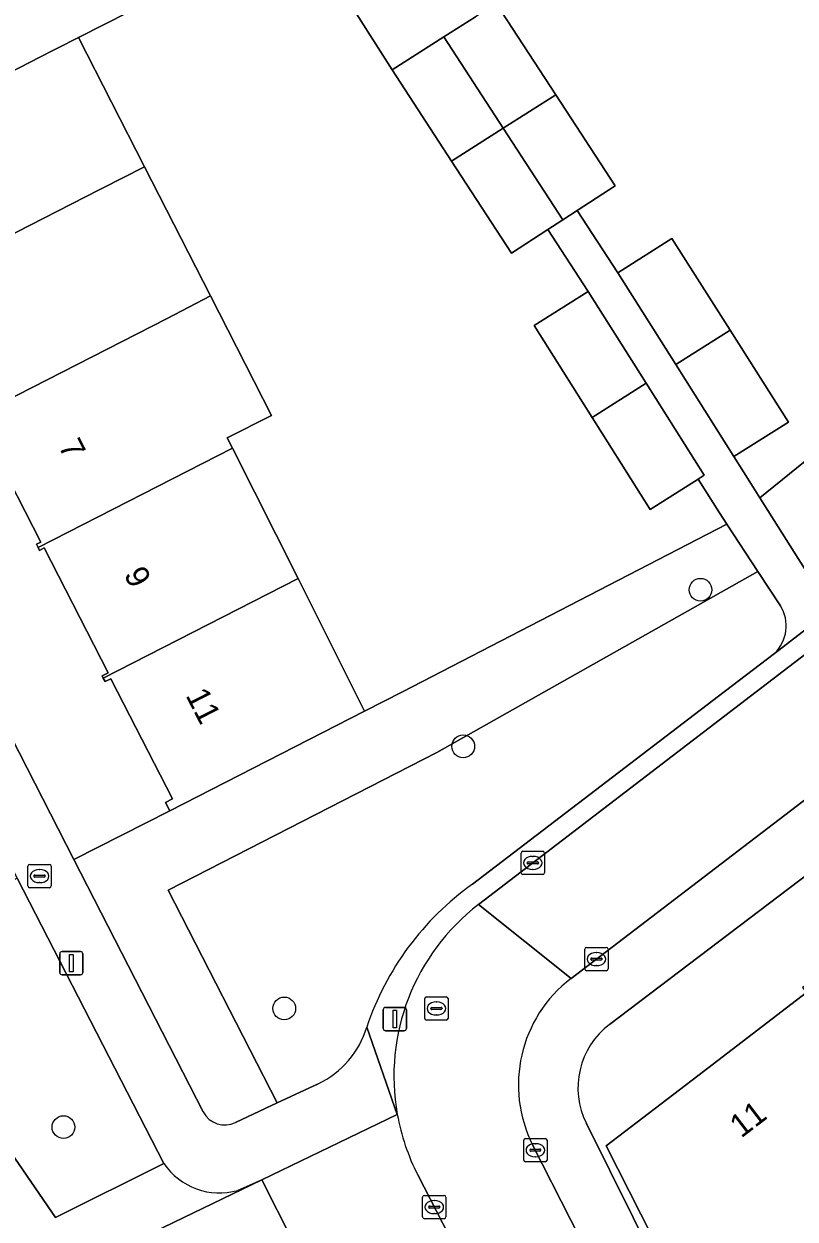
# Model space of a CAD drawing. Extents: x 159352 to 160617, y 385888 to 387323.
# Drawn here: x 159753.1 to 159786.2, y 386727.3 to 386778.7 of the extents above; entities that cross this region are included whole.
import ezdxf

# ---------------------------------------------------------------- set-up
doc = ezdxf.new("R2010")
doc.units = 0
for name, color, linetype in [('IMGEO_Boom', 7, 'Continuous'), ('IMGEO_Brandkraan', 7, 'Continuous'), ('IMGEO_Erf', 7, 'Continuous'), ('IMGEO_Groenvoorziening', 7, 'Continuous'), ('IMGEO_Kolk', 7, 'Continuous'), ('IMGEO_Lichtmast', 7, 'Continuous'), ('IMGEO_Pand', 7, 'Continuous'), ('IMGEO_Pand_nummerreeks', 7, 'Continuous'), ('IMGEO_Parkeervlak_open', 7, 'Continuous'), ('IMGEO_Rijbaan_lokaal_open', 7, 'Continuous'), ('IMGEO_Rioolput', 7, 'Continuous'), ('IMGEO_Voetpad_halfverhard', 7, 'Continuous'), ('IMGEO_Voetpad_open', 7, 'Continuous')]:
    doc.layers.add(name, color=color, linetype=linetype)

msp = doc.modelspace()

# ---------------------------------------------------------------- linework, layer by layer
at = {"layer": 'IMGEO_Boom'}
for centre in [(159782.141, 386754.381), (159771.952, 386747.653), (159764.268, 386736.393), (159754.786, 386731.295)]:
    msp.add_circle(centre, 0.489, dxfattribs=at)
at = {"layer": 'IMGEO_Brandkraan'}
for p, q in [((159753.259, 386741.655), (159753.259, 386742.507)), ((159753.334, 386742.581), (159754.186, 386742.581)), ((159754.26, 386742.507), (159754.26, 386741.655)), ((159753.518, 386742.075), (159753.518, 386742.087)), ((159753.956, 386742.038), (159753.558, 386742.038)), ((159753.561, 386742.124), (159753.959, 386742.124)), ((159753.747, 386742.361), (159753.772, 386742.361)), ((159754.002, 386742.087), (159754.002, 386742.075)), ((159754.186, 386741.581), (159753.334, 386741.581)), ((159753.77, 386741.801), (159753.745, 386741.801))]:
    msp.add_line(p, q, dxfattribs=at)
for points in [[(159753.259, 386741.655), (159753.259, 386742.507)], [(159753.334, 386742.581), (159754.186, 386742.581)], [(159754.26, 386742.507), (159754.26, 386741.655)], [(159754.186, 386741.581), (159753.334, 386741.581)]]:
    msp.add_lwpolyline(points, dxfattribs=at)
for centre, radius, start, end in [((159753.336, 386742.505), 0.0765, 91.552, 178.448), ((159753.336, 386742.505), 0.0765, 91.552, 178.448), ((159754.184, 386742.505), 0.0765, 1.552, 88.448), ((159754.184, 386742.505), 0.0765, 1.552, 88.448), ((159753.558, 386742.084), 0.0403, 85.8775, 175.7526), ((159753.555, 386742.074), 0.0366, 178.938, 274.7102), ((159753.959, 386742.081), 0.043, 264.8664, 352.4533), ((159753.963, 386742.086), 0.0386, 1.7309, 96.639), ((159753.336, 386741.657), 0.0765, 181.552, 268.448), ((159753.336, 386741.657), 0.0765, 181.552, 268.448), ((159754.184, 386741.657), 0.0765, 271.552, 358.448), ((159754.184, 386741.657), 0.0765, 271.552, 358.448)]:
    msp.add_arc(centre, radius, start, end, dxfattribs=at)
for centre, major_axis, ratio, start_param, end_param in [((159753.746, 386742.081), (-0.387, 0.002), 0.722429, 4.712389, 7.853982), ((159753.771, 386742.081), (-0.39, 0.002), 0.717154, 1.570796, 4.712389)]:
    msp.add_ellipse(centre, major_axis=major_axis, ratio=ratio, start_param=start_param, end_param=end_param, dxfattribs=at)
at = {"layer": 'IMGEO_Erf'}
for points in [[(159773.373, 386779.568), (159775.925, 386775.647), (159778.472, 386771.733), (159776.845, 386770.675), (159778.585, 386768), (159780.911, 386769.469), (159783.416, 386765.531), (159785.924, 386761.588), (159783.573, 386760.103), (159784.403, 386758.787), (159784.688, 386758.336), (159799.234, 386770.095), (159796.19, 386774.062), (159795.348, 386775.158), (159793.571, 386773.779), (159789.76, 386778.745)], [(159757.602, 386779.216), (159755.43, 386778.109), (159758.273, 386772.554), (159758.265, 386772.55), (159761.096, 386767.007), (159763.718, 386761.873), (159761.819, 386760.903), (159762.04, 386760.464), (159764.858, 386754.861), (159765.473, 386753.637), (159767.302, 386750), (159767.72, 386749.169), (159769.341, 386750), (159783.275, 386757.194), (159782.954, 386757.682), (159782.037, 386759.134), (159779.98, 386757.834), (159777.484, 386761.785), (159774.992, 386765.731), (159777.317, 386767.2), (159775.588, 386769.857), (159774.021, 386768.837), (159771.444, 386772.797), (159768.896, 386776.712), (159767.169, 386779.435)], [(159751.541, 386750), (159755.232, 386742.789), (159759.352, 386744.886), (159759.17, 386745.242), (159759.463, 386745.392), (159757.105, 386750), (159756.819, 386750.559), (159756.572, 386750.433), (159756.496, 386750.582), (159756.446, 386750.68), (159756.706, 386750.812), (159753.96, 386756.178), (159753.759, 386756.075), (159753.699, 386756.191), (159753.624, 386756.338), (159753.808, 386756.432), (159751.114, 386761.698)], [(159797.069, 386750), (159778.237, 386735.71)], [(159780.572, 386725.602), (159778.084, 386730.49), (159782.021, 386733.501), (159786.691, 386737.073)], [(159777.241, 386731.445), (159780.257, 386725.393)]]:
    msp.add_lwpolyline(points, dxfattribs=at)
msp.add_arc((159780.311, 386732.977), 3.431, 127.1967, 206.5141, dxfattribs=at)
at = {"layer": 'IMGEO_Groenvoorziening'}
for points in [[(159811.663, 386775.334), (159809.626, 386777.994), (159806.69, 386775.818), (159799.234, 386770.095), (159784.688, 386758.336), (159786.952, 386754.751)], [(159784.605, 386755.169), (159783.275, 386757.194), (159769.341, 386750), (159767.72, 386749.169), (159759.352, 386744.886), (159755.232, 386742.789), (159760.791, 386731.947)], [(159785.576, 386753.692), (159784.605, 386755.169), (159770.815, 386747.387), (159759.277, 386741.477), (159763.965, 386732.333), (159765.728, 386733.162)], [(159762.175, 386731.492), (159763.965, 386732.333), (159759.277, 386741.477), (159770.815, 386747.387), (159784.605, 386755.169)], [(159772.352, 386741.734), (159783.163, 386750), (159785.313, 386751.644)]]:
    msp.add_lwpolyline(points, dxfattribs=at)
for points in [[(159752.798, 386741.995), (159748.743, 386739.681), (159746.731, 386738.65), (159754.438, 386727.418), (159759.095, 386729.726)], [(159779.818, 386695.378), (159760.151, 386724.197), (159764.634, 386726.397), (159763.298, 386729.024), (159755.722, 386725.366), (159777.265, 386693.796)]]:
    msp.add_lwpolyline(points, close=True, dxfattribs=at)
for centre, radius, start, end in [((159784.193, 386752.829), 1.63, 313.3951, 31.9694), ((159779.489, 386731.708), 12.306, 125.4434, 161.6176), ((159764.033, 386736.723), 3.944, 295.4586, 343.2921), ((159761.714, 386732.423), 1.038, 207.2538, 296.3489)]:
    msp.add_arc(centre, radius, start, end, dxfattribs=at)
at = {"layer": 'IMGEO_Kolk'}
for p, q in [((159774.441, 386742.219), (159774.441, 386743.071)), ((159774.516, 386743.145), (159775.368, 386743.145)), ((159775.442, 386743.071), (159775.442, 386742.219)), ((159774.7, 386742.639), (159774.7, 386742.651)), ((159775.138, 386742.602), (159774.74, 386742.602)), ((159774.743, 386742.688), (159775.141, 386742.688)), ((159774.929, 386742.925), (159774.954, 386742.925)), ((159775.184, 386742.651), (159775.184, 386742.639)), ((159775.368, 386742.145), (159774.516, 386742.145)), ((159774.952, 386742.365), (159774.927, 386742.365)), ((159777.17, 386738.089), (159777.17, 386738.941)), ((159777.245, 386739.015), (159778.097, 386739.015)), ((159778.171, 386738.941), (159778.171, 386738.089)), ((159777.429, 386738.509), (159777.429, 386738.521)), ((159777.867, 386738.472), (159777.469, 386738.472)), ((159777.472, 386738.558), (159777.87, 386738.558)), ((159777.658, 386738.795), (159777.683, 386738.795)), ((159777.913, 386738.521), (159777.913, 386738.509)), ((159778.097, 386738.015), (159777.245, 386738.015)), ((159777.681, 386738.235), (159777.656, 386738.235)), ((159774.549, 386729.878), (159774.549, 386730.73)), ((159774.624, 386730.804), (159775.476, 386730.804)), ((159775.55, 386730.73), (159775.55, 386729.878)), ((159774.808, 386730.298), (159774.808, 386730.31)), ((159775.246, 386730.261), (159774.848, 386730.261)), ((159774.851, 386730.347), (159775.249, 386730.347)), ((159775.037, 386730.584), (159775.062, 386730.584)), ((159775.292, 386730.31), (159775.292, 386730.298)), ((159775.476, 386729.804), (159774.624, 386729.804)), ((159775.06, 386730.024), (159775.035, 386730.024)), ((159770.21, 386727.434), (159770.21, 386728.286)), ((159770.285, 386728.36), (159771.137, 386728.36)), ((159770.698, 386728.14), (159770.723, 386728.14)), ((159771.211, 386728.286), (159771.211, 386727.434)), ((159770.469, 386727.854), (159770.469, 386727.866)), ((159770.907, 386727.817), (159770.509, 386727.817)), ((159770.512, 386727.903), (159770.91, 386727.903)), ((159770.953, 386727.866), (159770.953, 386727.854)), ((159771.137, 386727.36), (159770.285, 386727.36)), ((159770.721, 386727.58), (159770.696, 386727.58))]:
    msp.add_line(p, q, dxfattribs=at)
for points in [[(159774.441, 386742.219), (159774.441, 386743.071)], [(159774.516, 386743.145), (159775.368, 386743.145)], [(159775.442, 386743.071), (159775.442, 386742.219)], [(159775.368, 386742.145), (159774.516, 386742.145)], [(159777.17, 386738.089), (159777.17, 386738.941)], [(159777.245, 386739.015), (159778.097, 386739.015)], [(159778.171, 386738.941), (159778.171, 386738.089)], [(159778.097, 386738.015), (159777.245, 386738.015)], [(159774.549, 386729.878), (159774.549, 386730.73)], [(159774.624, 386730.804), (159775.476, 386730.804)], [(159775.55, 386730.73), (159775.55, 386729.878)], [(159775.476, 386729.804), (159774.624, 386729.804)], [(159770.21, 386727.434), (159770.21, 386728.286)], [(159770.285, 386728.36), (159771.137, 386728.36)], [(159771.211, 386728.286), (159771.211, 386727.434)], [(159771.137, 386727.36), (159770.285, 386727.36)]]:
    msp.add_lwpolyline(points, dxfattribs=at)
for centre, radius, start, end in [((159774.518, 386743.069), 0.0765, 91.552, 178.448), ((159774.518, 386743.069), 0.0765, 91.552, 178.448), ((159775.366, 386743.069), 0.0765, 1.552, 88.448), ((159775.366, 386743.069), 0.0765, 1.552, 88.448), ((159774.74, 386742.648), 0.0403, 85.8775, 175.7526), ((159774.737, 386742.638), 0.0366, 178.938, 274.7102), ((159775.141, 386742.645), 0.043, 264.8664, 352.4533), ((159775.145, 386742.65), 0.0386, 1.7309, 96.639), ((159774.518, 386742.221), 0.0765, 181.552, 268.448), ((159774.518, 386742.221), 0.0765, 181.552, 268.448), ((159775.366, 386742.221), 0.0765, 271.552, 358.448), ((159775.366, 386742.221), 0.0765, 271.552, 358.448), ((159777.247, 386738.939), 0.0765, 91.552, 178.448), ((159777.247, 386738.939), 0.0765, 91.552, 178.448), ((159778.095, 386738.939), 0.0765, 1.552, 88.448), ((159778.095, 386738.939), 0.0765, 1.552, 88.448), ((159777.469, 386738.518), 0.0403, 85.8775, 175.7526), ((159777.466, 386738.508), 0.0366, 178.938, 274.7102), ((159777.87, 386738.515), 0.043, 264.8664, 352.4533), ((159777.874, 386738.52), 0.0386, 1.7309, 96.639), ((159777.247, 386738.091), 0.0765, 181.552, 268.448), ((159777.247, 386738.091), 0.0765, 181.552, 268.448), ((159778.095, 386738.091), 0.0765, 271.552, 358.448), ((159778.095, 386738.091), 0.0765, 271.552, 358.448), ((159774.626, 386730.728), 0.0765, 91.552, 178.448), ((159774.626, 386730.728), 0.0765, 91.552, 178.448), ((159775.474, 386730.728), 0.0765, 1.552, 88.448), ((159775.474, 386730.728), 0.0765, 1.552, 88.448), ((159774.848, 386730.307), 0.0403, 85.8775, 175.7526), ((159774.845, 386730.297), 0.0366, 178.938, 274.7102), ((159775.249, 386730.304), 0.043, 264.8664, 352.4533), ((159775.253, 386730.309), 0.0386, 1.7309, 96.639), ((159774.626, 386729.88), 0.0765, 181.552, 268.448), ((159774.626, 386729.88), 0.0765, 181.552, 268.448), ((159775.474, 386729.88), 0.0765, 271.552, 358.448), ((159775.474, 386729.88), 0.0765, 271.552, 358.448), ((159770.287, 386728.284), 0.0765, 91.552, 178.448), ((159770.287, 386728.284), 0.0765, 91.552, 178.448), ((159771.135, 386728.284), 0.0765, 1.552, 88.448), ((159771.135, 386728.284), 0.0765, 1.552, 88.448), ((159770.509, 386727.863), 0.0403, 85.8775, 175.7526), ((159770.506, 386727.853), 0.0366, 178.938, 274.7102), ((159770.91, 386727.86), 0.043, 264.8664, 352.4533), ((159770.914, 386727.865), 0.0386, 1.7309, 96.639), ((159770.287, 386727.436), 0.0765, 181.552, 268.448), ((159770.287, 386727.436), 0.0765, 181.552, 268.448), ((159771.135, 386727.436), 0.0765, 271.552, 358.448), ((159771.135, 386727.436), 0.0765, 271.552, 358.448)]:
    msp.add_arc(centre, radius, start, end, dxfattribs=at)
for centre, major_axis, ratio, start_param, end_param in [((159774.928, 386742.645), (-0.387, 0.002), 0.722429, 4.712389, 7.853982), ((159774.953, 386742.645), (-0.39, 0.002), 0.717154, 1.570796, 4.712389), ((159777.657, 386738.515), (-0.387, 0.002), 0.722429, 4.712389, 7.853982), ((159777.682, 386738.515), (-0.39, 0.002), 0.717154, 1.570796, 4.712389), ((159775.036, 386730.304), (-0.387, 0.002), 0.722429, 4.712389, 7.853982), ((159775.061, 386730.304), (-0.39, 0.002), 0.717154, 1.570796, 4.712389), ((159770.697, 386727.86), (-0.387, 0.002), 0.722429, 4.712389, 7.853982), ((159770.722, 386727.86), (-0.39, 0.002), 0.717154, 1.570796, 4.712389)]:
    msp.add_ellipse(centre, major_axis=major_axis, ratio=ratio, start_param=start_param, end_param=end_param, dxfattribs=at)
at = {"layer": 'IMGEO_Lichtmast'}
for p, q in [((159754.626, 386737.94), (159754.626, 386738.74)), ((159754.626, 386738.74), (159754.626, 386737.94)), ((159754.726, 386738.84), (159755.516, 386738.84)), ((159755.516, 386738.84), (159754.726, 386738.84)), ((159755.616, 386738.74), (159755.616, 386737.94)), ((159755.616, 386737.94), (159755.616, 386738.74)), ((159755.516, 386737.84), (159754.726, 386737.84)), ((159754.726, 386737.84), (159755.516, 386737.84)), ((159768.521, 386735.538), (159768.521, 386736.338)), ((159768.521, 386736.338), (159768.521, 386735.538)), ((159768.621, 386736.438), (159769.411, 386736.438)), ((159769.411, 386736.438), (159768.621, 386736.438)), ((159769.511, 386736.338), (159769.511, 386735.538)), ((159769.511, 386735.538), (159769.511, 386736.338)), ((159769.411, 386735.438), (159768.621, 386735.438)), ((159768.621, 386735.438), (159769.411, 386735.438))]:
    msp.add_line(p, q, dxfattribs=at)
for points in [[(159755.046, 386738.715), (159755.196, 386738.715), (159755.196, 386737.965), (159755.046, 386737.965), (159755.046, 386738.715)], [(159768.941, 386736.313), (159769.091, 386736.313), (159769.091, 386735.563), (159768.941, 386735.563), (159768.941, 386736.313)]]:
    msp.add_lwpolyline(points, dxfattribs=at)
for centre, start, end in [((159754.726, 386738.74), 90, 180), ((159754.726, 386738.74), 90, 180), ((159755.516, 386738.74), 0, 90), ((159755.516, 386738.74), 360, 90), ((159754.726, 386737.94), 180, 270), ((159754.726, 386737.94), 180, 270), ((159755.516, 386737.94), 270, 0), ((159755.516, 386737.94), 270, 0), ((159768.621, 386736.338), 90, 180), ((159768.621, 386736.338), 90, 180), ((159769.411, 386736.338), 0, 90), ((159769.411, 386736.338), 360, 90), ((159768.621, 386735.538), 180, 270), ((159768.621, 386735.538), 180, 270), ((159769.411, 386735.538), 270, 0), ((159769.411, 386735.538), 270, 0)]:
    msp.add_arc(centre, 0.1, start, end, dxfattribs=at)
at = {"layer": 'IMGEO_Pand'}
for points in [[(159755.43, 386778.109), (159757.602, 386779.216), (159755.905, 386782.544), (159753.729, 386781.435), (159752.507, 386783.821), (159750.748, 386782.92), (159746.682, 386780.839), (159742.23, 386778.561), (159742.352, 386778.322), (159742.586, 386778.442), (159745.33, 386773.079), (159745.12, 386772.972), (159745.169, 386772.877), (159753.493, 386777.121), (159753.629, 386777.191)], [(159773.373, 386779.568), (159772.482, 386778.999), (159771.122, 386778.132), (159773.672, 386774.214), (159775.925, 386775.647)], [(159758.265, 386772.55), (159758.273, 386772.554), (159755.43, 386778.109), (159753.629, 386777.191), (159753.493, 386777.121), (159745.169, 386772.877), (159745.238, 386772.741), (159745.437, 386772.843), (159748.166, 386767.511), (159747.955, 386767.403), (159748.002, 386767.31), (159756.324, 386771.559), (159756.433, 386771.615)], [(159771.122, 386778.132), (159768.896, 386776.712), (159771.444, 386772.797), (159773.672, 386774.214)], [(159775.925, 386775.647), (159773.672, 386774.214), (159776.234, 386770.277), (159776.845, 386770.675), (159778.472, 386771.733)], [(159773.672, 386774.214), (159771.444, 386772.797), (159774.021, 386768.837), (159775.588, 386769.857), (159776.234, 386770.277)], [(159761.096, 386767.007), (159758.265, 386772.55), (159756.433, 386771.615), (159756.324, 386771.559), (159748.002, 386767.31), (159748.093, 386767.132), (159748.299, 386767.238), (159750.992, 386761.975), (159750.788, 386761.871), (159750.845, 386761.76), (159759.237, 386766.039)], [(159783.416, 386765.531), (159780.911, 386769.469), (159778.585, 386768), (159781.077, 386764.054)], [(159779.81, 386763.254), (159777.317, 386767.2), (159774.992, 386765.731), (159777.484, 386761.785)], [(159763.718, 386761.873), (159761.096, 386767.007), (159759.237, 386766.039), (159750.845, 386761.76), (159750.926, 386761.602), (159751.114, 386761.698), (159753.808, 386756.432), (159753.624, 386756.338), (159753.699, 386756.191), (159762.04, 386760.464), (159761.819, 386760.903)], [(159781.077, 386764.054), (159783.573, 386760.103), (159785.924, 386761.588), (159783.416, 386765.531)], [(159779.81, 386763.254), (159777.484, 386761.785), (159779.98, 386757.834), (159782.037, 386759.134), (159782.305, 386759.303)], [(159753.699, 386756.191), (159753.759, 386756.075), (159753.96, 386756.178), (159756.706, 386750.812), (159756.446, 386750.68), (159756.496, 386750.582), (159764.858, 386754.861), (159762.04, 386760.464)], [(159767.72, 386749.169), (159767.302, 386750), (159765.473, 386753.637), (159764.858, 386754.861), (159756.496, 386750.582), (159756.572, 386750.433), (159756.819, 386750.559), (159757.105, 386750), (159759.463, 386745.392), (159759.17, 386745.242), (159759.352, 386744.886)], [(159792.395, 386729.879), (159786.649, 386737.38), (159786.528, 386737.287), (159786.691, 386737.073), (159782.021, 386733.501), (159778.084, 386730.49), (159780.572, 386725.602), (159782.2, 386722.403), (159787.797, 386725.254), (159788.781, 386723.275), (159794.374, 386727.554), (159794.174, 386727.815), (159793.028, 386729.312)]]:
    msp.add_lwpolyline(points, close=True, dxfattribs=at)
at = {"layer": 'IMGEO_Parkeervlak_open'}
for points in [[(159769.122, 386731.843), (159763.298, 386729.024), (159764.634, 386726.397), (159776.386, 386703.286)], [(159784.932, 386700.173), (159770.001, 386729.245)]]:
    msp.add_lwpolyline(points, dxfattribs=at)
msp.add_arc((159778.247, 386733.482), 9.271, 190.1861, 207.1991, dxfattribs=at)
at = {"layer": 'IMGEO_Rijbaan_lokaal_open'}
msp.add_lwpolyline([(159815.009, 386767.086), (159811.973, 386771.051), (159811.84, 386770.946), (159810.495, 386769.914), (159792.084, 386755.786), (159784.537, 386750), (159772.611, 386740.856), (159776.583, 386737.685), (159792.692, 386750)], close=True, dxfattribs=at)
for points in [[(159776.583, 386737.685), (159772.611, 386740.856)], [(159770.001, 386729.245), (159784.932, 386700.173), (159785.59, 386698.955), (159789.903, 386701.093), (159784.934, 386710.819), (159778.173, 386724.145), (159774.944, 386730.509)]]:
    msp.add_lwpolyline(points, dxfattribs=at)
for centre, radius, start, end in [((159778.259, 386733.488), 9.283, 127.47, 190.2064), ((159780.08, 386733.111), 5.758, 127.4011, 206.8676), ((159778.247, 386733.482), 9.271, 190.1861, 207.1991)]:
    msp.add_arc(centre, radius, start, end, dxfattribs=at)
at = {"layer": 'IMGEO_Rioolput'}
for p, q in [((159770.374, 386736.893), (159771.226, 386736.893)), ((159770.299, 386735.967), (159770.299, 386736.819)), ((159770.558, 386736.387), (159770.558, 386736.399)), ((159770.996, 386736.35), (159770.598, 386736.35)), ((159770.601, 386736.436), (159770.999, 386736.436)), ((159770.787, 386736.673), (159770.812, 386736.673)), ((159771.042, 386736.399), (159771.042, 386736.387)), ((159771.3, 386736.819), (159771.3, 386735.967)), ((159771.226, 386735.893), (159770.374, 386735.893)), ((159770.81, 386736.113), (159770.785, 386736.113))]:
    msp.add_line(p, q, dxfattribs=at)
for points in [[(159770.374, 386736.893), (159771.226, 386736.893)], [(159770.299, 386735.967), (159770.299, 386736.819)], [(159771.3, 386736.819), (159771.3, 386735.967)], [(159771.226, 386735.893), (159770.374, 386735.893)]]:
    msp.add_lwpolyline(points, dxfattribs=at)
for centre, radius, start, end in [((159770.376, 386736.817), 0.0765, 91.552, 178.448), ((159770.376, 386736.817), 0.0765, 91.552, 178.448), ((159771.224, 386736.817), 0.0765, 1.552, 88.448), ((159771.224, 386736.817), 0.0765, 1.552, 88.448), ((159770.598, 386736.396), 0.0403, 85.8775, 175.7526), ((159770.595, 386736.386), 0.0366, 178.938, 274.7102), ((159770.999, 386736.393), 0.043, 264.8664, 352.4533), ((159771.003, 386736.398), 0.0386, 1.7309, 96.639), ((159770.376, 386735.969), 0.0765, 181.552, 268.448), ((159770.376, 386735.969), 0.0765, 181.552, 268.448), ((159771.224, 386735.969), 0.0765, 271.552, 358.448), ((159771.224, 386735.969), 0.0765, 271.552, 358.448)]:
    msp.add_arc(centre, radius, start, end, dxfattribs=at)
for centre, major_axis, ratio, start_param, end_param in [((159770.786, 386736.393), (-0.387, 0.002), 0.722429, 4.712389, 7.853982), ((159770.811, 386736.393), (-0.39, 0.002), 0.717154, 1.570796, 4.712389)]:
    msp.add_ellipse(centre, major_axis=major_axis, ratio=ratio, start_param=start_param, end_param=end_param, dxfattribs=at)
at = {"layer": 'IMGEO_Voetpad_halfverhard'}
for points in [[(159707.928, 386794.139), (159714.995, 386780.193), (159725.722, 386759.023), (159727.116, 386756.71), (159732.19, 386755.628), (159736.025, 386750), (159776.256, 386690.955), (159778.268, 386692.326), (159777.265, 386693.796), (159755.722, 386725.366), (159763.298, 386729.024), (159762.268, 386728.577)], [(159759.095, 386729.726), (159754.438, 386727.418), (159746.731, 386738.65), (159742.269, 386745.153), (159738.943, 386750), (159732.449, 386759.465), (159729.425, 386761.082), (159724.078, 386769.261)]]:
    msp.add_lwpolyline(points, dxfattribs=at)
msp.add_arc((159761.48, 386731.356), 2.888, 214.3485, 285.839, dxfattribs=at)
at = {"layer": 'IMGEO_Voetpad_open'}
for points in [[(159767.169, 386779.435), (159768.896, 386776.712), (159771.122, 386778.132), (159772.482, 386778.999)], [(159760.791, 386731.947), (159755.232, 386742.789), (159751.541, 386750), (159738.024, 386776.408), (159737.337, 386777.751), (159735.089, 386776.637), (159740.152, 386766.632), (159741.407, 386764.192), (159748.69, 386750), (159752.798, 386741.995), (159759.095, 386729.726)], [(159811.16, 386771.523), (159788.942, 386754.435), (159785.313, 386751.644), (159783.163, 386750), (159772.352, 386741.734)], [(159784.688, 386758.336), (159784.403, 386758.787), (159783.573, 386760.103), (159781.077, 386764.054), (159778.585, 386768), (159776.845, 386770.675), (159776.234, 386770.277), (159775.588, 386769.857), (159777.317, 386767.2), (159779.81, 386763.254), (159782.305, 386759.303), (159782.037, 386759.134), (159782.954, 386757.682), (159783.275, 386757.194), (159784.605, 386755.169), (159785.576, 386753.692)], [(159815.009, 386767.086), (159792.692, 386750), (159776.583, 386737.685)], [(159778.237, 386735.71), (159797.069, 386750), (159809.403, 386759.359), (159811.632, 386756.515), (159813.322, 386754.306), (159818.122, 386757.978), (159822.478, 386761.248), (159822.404, 386761.343), (159825.138, 386763.437), (159823.149, 386766.032), (159822.454, 386766.789)], [(159786.952, 386754.751), (159784.688, 386758.336)], [(159772.611, 386740.856), (159784.537, 386750), (159792.084, 386755.786)], [(159785.313, 386751.644), (159788.942, 386754.435)], [(159762.268, 386728.577), (159763.298, 386729.024), (159769.122, 386731.843), (159767.81, 386735.589)], [(159767.81, 386735.589), (159769.122, 386731.843)], [(159765.728, 386733.162), (159763.965, 386732.333), (159762.175, 386731.492)], [(159774.944, 386730.509), (159778.173, 386724.145), (159780.257, 386725.393), (159777.241, 386731.445)]]:
    msp.add_lwpolyline(points, dxfattribs=at)
for centre, radius, start, end in [((159784.193, 386752.829), 1.63, 313.3951, 31.9694), ((159779.489, 386731.708), 12.306, 125.4434, 161.6176), ((159778.259, 386733.488), 9.283, 127.47, 190.2064), ((159780.08, 386733.111), 5.758, 127.4011, 206.8676), ((159764.033, 386736.723), 3.944, 295.4586, 343.2921), ((159780.311, 386732.977), 3.431, 127.1967, 206.5141), ((159761.714, 386732.423), 1.038, 207.2538, 296.3489), ((159761.48, 386731.356), 2.888, 214.3485, 285.839)]:
    msp.add_arc(centre, radius, start, end, dxfattribs=at)

# ---------------------------------------------------------------- texts
at = {"layer": 'IMGEO_Pand_nummerreeks'}
for s, rotation, p in [('7', 297.0491, (159754.55, 386760.554)), ('9', 297.0512, (159757.362, 386755.045)), ('11', 297.0512, (159760.018, 386749.845)), ('11', 37.4084, (159783.886, 386730.799))]:
    msp.add_text(s, height=1, rotation=rotation, dxfattribs=at).set_placement(p)

doc.saveas('drawing.dxf')
